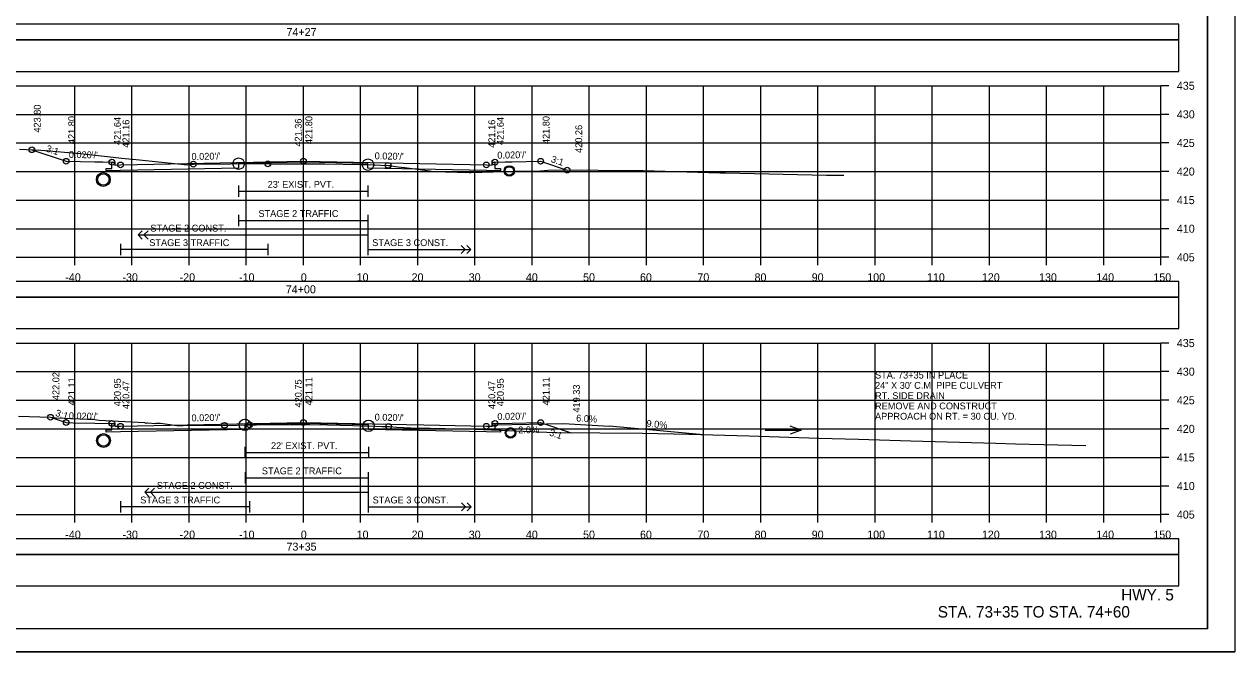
# Model space of a CAD drawing. Extents: x 1371057 to 1372761, y 380005 to 390517.
# Drawn here: x 1371512 to 1371723.8, y 386831.9 to 386941.6 of the extents above; entities that cross this region are included whole.
import ezdxf

# ---------------------------------------------------------------- set-up
doc = ezdxf.new("R2010")
doc.units = 0
for name, color, linetype in [('R_Alt Surface', 7, 'Continuous'), ('R_Axis', 7, 'Continuous'), ('R_Axis Annot', 7, 'Continuous'), ('R_Border', 7, 'Continuous'), ('R_Detour', 7, 'Continuous'), ('R_Dimension', 7, 'Continuous'), ('R_Draft', 7, 'Continuous'), ('R_Drive', 7, 'Continuous'), ('R_Exist Surface', 7, 'Continuous'), ('R_Fin Surface', 7, 'Continuous'), ('R_Grid', 7, 'Continuous'), ('R_No Plot', 7, 'Continuous'), ('R_Striping', 7, 'Continuous'), ('R_Water', 7, 'Continuous'), ('R_Water Annot', 7, 'Continuous'), ('R_Xsect Elev', 7, 'Continuous'), ('R_Xsect Slope', 7, 'Continuous')]:
    doc.layers.add(name, color=color, linetype=linetype)

msp = doc.modelspace()

# ---------------------------------------------------------------- linework, layer by layer
at = {"layer": 'R_Alt Surface'}
for points in [[(1371594.37, 386917.52), (1371594.37, 386916.43), (1371595.37, 386916.41), (1371595.37, 386915.99), (1371592.87, 386916.04), (1371572.16, 386916.45), (1371572.16, 386917.28), (1371560.87, 386917.51), (1371549.54, 386917.28), (1371549.54, 386916.45), (1371528.87, 386916.04), (1371526.37, 386915.99), (1371526.37, 386916.41), (1371527.37, 386916.43), (1371527.37, 386917.52)], [(1371594.37, 386917.52), (1371594.37, 386916.44), (1371595.37, 386916.42), (1371595.37, 386915.99), (1371592.87, 386916.04), (1371572.16, 386916.45), (1371572.16, 386917.28), (1371560.87, 386917.51), (1371549.54, 386917.28), (1371549.54, 386916.45), (1371528.87, 386916.04), (1371526.37, 386915.99), (1371526.37, 386916.42), (1371527.37, 386916.44), (1371527.37, 386917.52)], [(1371549.54, 386913.43), (1371549.54, 386911.43)], [(1371549.54, 386912.43), (1371572.16, 386912.43)], [(1371572.16, 386913.43), (1371572.16, 386911.43)], [(1371594.37, 386871.82), (1371594.37, 386870.73), (1371595.37, 386870.71), (1371595.37, 386870.29), (1371592.87, 386870.34), (1371572.26, 386870.75), (1371572.26, 386871.58), (1371560.87, 386871.81), (1371550.63, 386871.61), (1371550.63, 386870.78), (1371528.87, 386870.34), (1371526.37, 386870.29), (1371526.37, 386870.71), (1371527.37, 386870.73), (1371527.37, 386871.82)], [(1371594.37, 386871.82), (1371594.37, 386870.74), (1371595.37, 386870.72), (1371595.37, 386870.29), (1371592.87, 386870.34), (1371572.26, 386870.75), (1371572.26, 386871.58), (1371560.87, 386871.81), (1371550.63, 386871.61), (1371550.63, 386870.78), (1371528.87, 386870.34), (1371526.37, 386870.29), (1371526.37, 386870.72), (1371527.37, 386870.74), (1371527.37, 386871.82)], [(1371550.63, 386867.73), (1371550.63, 386865.73)], [(1371550.63, 386866.73), (1371572.26, 386866.73)], [(1371572.26, 386867.73), (1371572.26, 386865.73)]]:
    msp.add_lwpolyline(points, dxfattribs=at)
at = {"layer": 'R_Axis'}
for p, q in [((1371710.87, 386900.88), (1371710.87, 386930.88)), ((1371712.27, 386930.88), (1371710.87, 386930.88)), ((1371712.27, 386925.88), (1371710.87, 386925.88)), ((1371712.27, 386920.88), (1371710.87, 386920.88)), ((1371712.27, 386915.88), (1371710.87, 386915.88)), ((1371712.27, 386910.88), (1371710.87, 386910.88)), ((1371712.27, 386905.88), (1371710.87, 386905.88)), ((1371410.87, 386900.88), (1371710.87, 386900.88)), ((1371520.87, 386899.48), (1371520.87, 386900.88)), ((1371530.87, 386899.48), (1371530.87, 386900.88)), ((1371540.87, 386899.48), (1371540.87, 386900.88)), ((1371550.87, 386899.48), (1371550.87, 386900.88)), ((1371560.87, 386899.48), (1371560.87, 386900.88)), ((1371570.87, 386899.48), (1371570.87, 386900.88)), ((1371580.87, 386899.48), (1371580.87, 386900.88)), ((1371590.87, 386899.48), (1371590.87, 386900.88)), ((1371600.87, 386899.48), (1371600.87, 386900.88)), ((1371610.87, 386899.48), (1371610.87, 386900.88)), ((1371620.87, 386899.48), (1371620.87, 386900.88)), ((1371630.87, 386899.48), (1371630.87, 386900.88)), ((1371640.87, 386899.48), (1371640.87, 386900.88)), ((1371650.87, 386899.48), (1371650.87, 386900.88)), ((1371660.87, 386899.48), (1371660.87, 386900.88)), ((1371670.87, 386899.48), (1371670.87, 386900.88)), ((1371680.87, 386899.48), (1371680.87, 386900.88)), ((1371690.87, 386899.48), (1371690.87, 386900.88)), ((1371700.87, 386899.48), (1371700.87, 386900.88)), ((1371710.87, 386899.48), (1371710.87, 386900.88)), ((1371712.27, 386900.88), (1371710.87, 386900.88)), ((1371710.87, 386855.88), (1371710.87, 386885.88)), ((1371712.27, 386885.88), (1371710.87, 386885.88)), ((1371712.27, 386880.88), (1371710.87, 386880.88)), ((1371712.27, 386875.88), (1371710.87, 386875.88)), ((1371712.27, 386870.88), (1371710.87, 386870.88)), ((1371712.27, 386865.88), (1371710.87, 386865.88)), ((1371712.27, 386860.88), (1371710.87, 386860.88)), ((1371410.87, 386855.88), (1371710.87, 386855.88)), ((1371520.87, 386854.48), (1371520.87, 386855.88)), ((1371530.87, 386854.48), (1371530.87, 386855.88)), ((1371540.87, 386854.48), (1371540.87, 386855.88)), ((1371550.87, 386854.48), (1371550.87, 386855.88)), ((1371560.87, 386854.48), (1371560.87, 386855.88)), ((1371570.87, 386854.48), (1371570.87, 386855.88)), ((1371580.87, 386854.48), (1371580.87, 386855.88)), ((1371590.87, 386854.48), (1371590.87, 386855.88)), ((1371600.87, 386854.48), (1371600.87, 386855.88)), ((1371610.87, 386854.48), (1371610.87, 386855.88)), ((1371620.87, 386854.48), (1371620.87, 386855.88)), ((1371630.87, 386854.48), (1371630.87, 386855.88)), ((1371640.87, 386854.48), (1371640.87, 386855.88)), ((1371650.87, 386854.48), (1371650.87, 386855.88)), ((1371660.87, 386854.48), (1371660.87, 386855.88)), ((1371670.87, 386854.48), (1371670.87, 386855.88)), ((1371680.87, 386854.48), (1371680.87, 386855.88)), ((1371690.87, 386854.48), (1371690.87, 386855.88)), ((1371700.87, 386854.48), (1371700.87, 386855.88)), ((1371710.87, 386854.48), (1371710.87, 386855.88)), ((1371712.27, 386855.88), (1371710.87, 386855.88))]:
    msp.add_line(p, q, dxfattribs=at)
at = {"layer": 'R_Border'}
for q in [(1371719.05, 387041.34), (1371402.87, 386835.88)]:
    msp.add_line((1371719.05, 386835.88), q, dxfattribs=at)
at = {"layer": 'R_Detour'}
for points in [[(1371407.72, 386938.92), (1371714.03, 386938.92), (1371714.03, 386941.63), (1371407.72, 386941.63)], [(1371407.72, 386893.92), (1371714.03, 386893.92), (1371714.03, 386896.63), (1371407.72, 386896.63)], [(1371407.72, 386848.92), (1371714.03, 386848.92), (1371714.03, 386851.63), (1371407.72, 386851.63)]]:
    msp.add_lwpolyline(points, close=True, dxfattribs=at)
at = {"layer": 'R_Dimension'}
for points in [[(1371407.72, 386933.4), (1371714.03, 386933.4), (1371714.03, 386938.92), (1371407.72, 386938.92)], [(1371407.72, 386888.4), (1371714.03, 386888.4), (1371714.03, 386893.92), (1371407.72, 386893.92)], [(1371407.72, 386843.4), (1371714.03, 386843.4), (1371714.03, 386848.92), (1371407.72, 386848.92)]]:
    msp.add_lwpolyline(points, close=True, dxfattribs=at)
at = {"layer": 'R_Drive'}
for p, q in [((1371593.87, 386871.32), (1371594.37, 386871.57)), ((1371594.37, 386871.57), (1371606.37, 386871.81)), ((1371606.37, 386871.81), (1371614.35, 386871.33)), ((1371630.87, 386869.85), (1371614.35, 386871.33))]:
    msp.add_line(p, q, dxfattribs=at)
at = {"layer": 'R_Exist Surface'}
for points in [[(1371511.22, 386919.8), (1371514.96, 386919.59), (1371521.88, 386919.04), (1371527.6, 386918.41), (1371529.04, 386918.24), (1371531.59, 386917.97), (1371540.61, 386917.05), (1371541.61, 386917.17), (1371548.19, 386917.25), (1371549.54, 386917.26), (1371549.54, 386917.26), (1371549.54, 386917.26), (1371550.74, 386917.27), (1371554.96, 386917.23), (1371557.11, 386917.24), (1371560.07, 386917.24), (1371560.21, 386917.23), (1371560.39, 386917.23), (1371561.42, 386917.23), (1371561.42, 386917.23), (1371563.14, 386917.23), (1371564.59, 386917.22), (1371570.95, 386917.11), (1371572.16, 386917.08), (1371573.11, 386917.06), (1371575.69, 386916.96), (1371576.02, 386916.96), (1371576.65, 386916.79), (1371576.95, 386916.78), (1371578.46, 386916.6), (1371578.61, 386916.58), (1371582.53, 386916.08), (1371583.71, 386915.88), (1371589.85, 386915.71), (1371590.06, 386915.71), (1371590.21, 386915.71), (1371598.04, 386915.97), (1371602.36, 386916.03), (1371603.62, 386916.11), (1371609.6, 386916.16), (1371612.42, 386916.1), (1371620.29, 386916.04), (1371633.71, 386915.67), (1371634.31, 386915.66), (1371634.38, 386915.65), (1371634.69, 386915.66), (1371652.4, 386915.26), (1371653.67, 386915.25), (1371655.43, 386915.24)], [(1371511, 386873.12), (1371516.61, 386872.9), (1371516.98, 386872.87), (1371517.19, 386872.86), (1371517.61, 386872.83), (1371523.11, 386872.6), (1371523.96, 386872.55), (1371525.13, 386872.4), (1371533.04, 386871.98), (1371533.32, 386871.9), (1371533.48, 386871.91), (1371533.6, 386871.91), (1371535.07, 386871.84), (1371535.1, 386871.85), (1371535.16, 386871.85), (1371535.22, 386871.85), (1371535.35, 386871.86), (1371535.43, 386871.86), (1371535.47, 386871.86), (1371535.55, 386871.86), (1371535.62, 386871.86), (1371535.73, 386871.87), (1371535.89, 386871.87), (1371538.73, 386871.49), (1371538.75, 386871.49), (1371538.76, 386871.49), (1371538.79, 386871.49), (1371538.8, 386871.49), (1371538.82, 386871.49), (1371538.83, 386871.49), (1371538.86, 386871.49), (1371538.87, 386871.49), (1371538.89, 386871.48), (1371538.91, 386871.48), (1371539.11, 386871.44), (1371539.84, 386871.45), (1371542.57, 386871.5), (1371544.54, 386871.5), (1371544.78, 386871.5), (1371547.05, 386871.49), (1371549.26, 386871.54), (1371550.63, 386871.57), (1371550.85, 386871.57), (1371550.99, 386871.58), (1371552.65, 386871.6), (1371558.51, 386871.62), (1371561.39, 386871.62), (1371561.65, 386871.62), (1371561.99, 386871.62), (1371565.11, 386871.57), (1371569.53, 386871.48), (1371570.87, 386871.43), (1371572.26, 386871.39), (1371574.67, 386871.31), (1371575.78, 386871.27), (1371575.93, 386871.27), (1371577.13, 386871.15), (1371580.96, 386870.99), (1371582.21, 386871), (1371583.07, 386870.98), (1371590.95, 386870.84), (1371604.88, 386870.23), (1371605, 386870.23), (1371605.04, 386870.23), (1371605.25, 386870.22), (1371620.16, 386870.13), (1371628.3, 386869.92), (1371636.68, 386869.69), (1371638.84, 386869.64), (1371651.01, 386869.23), (1371657.95, 386869.05), (1371667.13, 386868.8), (1371682.01, 386868.36), (1371685.44, 386868.28), (1371697.76, 386867.98)]]:
    msp.add_lwpolyline(points, dxfattribs=at)
at = {"layer": 'R_Fin Surface'}
for points in [[(1371513.36, 386919.68), (1371519.37, 386917.68), (1371524.37, 386917.58), (1371525.76, 386917.55), (1371527.37, 386917.52), (1371527.57, 386917.52), (1371527.87, 386917.52), (1371527.88, 386917.02), (1371528.87, 386917.04), (1371528.88, 386917.04), (1371560.87, 386917.68), (1371592.87, 386917.04), (1371593.87, 386917.02), (1371593.87, 386917.24), (1371593.87, 386917.52), (1371594.3, 386917.52), (1371594.37, 386917.52), (1371596.16, 386917.55), (1371597.37, 386917.58), (1371602.37, 386917.68), (1371607, 386916.13)], [(1371516.62, 386872.9), (1371517.59, 386872.58), (1371519.37, 386871.98), (1371520.59, 386871.96), (1371524.37, 386871.88), (1371527.37, 386871.82), (1371527.41, 386871.82), (1371527.87, 386871.82), (1371527.88, 386871.32), (1371528.48, 386871.33), (1371528.87, 386871.34), (1371528.87, 386871.34), (1371560.87, 386871.98), (1371560.88, 386871.98), (1371581.92, 386871.56), (1371592.87, 386871.34), (1371593.87, 386871.32), (1371593.87, 386871.82), (1371594.37, 386871.82), (1371594.5, 386871.82), (1371597.37, 386871.88), (1371602.37, 386871.98), (1371607.69, 386870.21)]]:
    msp.add_lwpolyline(points, dxfattribs=at)
at = {"layer": 'R_Grid'}
for p, q in [((1371410.87, 386930.88), (1371710.87, 386930.88)), ((1371520.87, 386900.88), (1371520.87, 386930.88)), ((1371530.87, 386900.88), (1371530.87, 386930.88)), ((1371540.87, 386900.88), (1371540.87, 386930.88)), ((1371550.87, 386900.88), (1371550.87, 386930.88)), ((1371560.87, 386900.88), (1371560.87, 386930.88)), ((1371570.87, 386900.88), (1371570.87, 386930.88)), ((1371580.87, 386900.88), (1371580.87, 386930.88)), ((1371590.87, 386900.88), (1371590.87, 386930.88)), ((1371600.87, 386900.88), (1371600.87, 386930.88)), ((1371610.87, 386900.88), (1371610.87, 386930.88)), ((1371620.87, 386900.88), (1371620.87, 386930.88)), ((1371630.87, 386900.88), (1371630.87, 386930.88)), ((1371640.87, 386900.88), (1371640.87, 386930.88)), ((1371650.87, 386900.88), (1371650.87, 386930.88)), ((1371660.87, 386900.88), (1371660.87, 386930.88)), ((1371670.87, 386900.88), (1371670.87, 386930.88)), ((1371680.87, 386900.88), (1371680.87, 386930.88)), ((1371690.87, 386900.88), (1371690.87, 386930.88)), ((1371700.87, 386900.88), (1371700.87, 386930.88)), ((1371710.87, 386900.88), (1371710.87, 386930.88)), ((1371410.87, 386925.88), (1371710.87, 386925.88)), ((1371410.87, 386920.88), (1371710.87, 386920.88)), ((1371410.87, 386915.88), (1371710.87, 386915.88)), ((1371410.87, 386910.88), (1371710.87, 386910.88)), ((1371410.87, 386905.88), (1371710.87, 386905.88)), ((1371410.87, 386900.88), (1371710.87, 386900.88)), ((1371410.87, 386885.88), (1371710.87, 386885.88)), ((1371520.87, 386855.88), (1371520.87, 386885.88)), ((1371530.87, 386855.88), (1371530.87, 386885.88)), ((1371540.87, 386855.88), (1371540.87, 386885.88)), ((1371550.87, 386855.88), (1371550.87, 386885.88)), ((1371560.87, 386855.88), (1371560.87, 386885.88)), ((1371570.87, 386855.88), (1371570.87, 386885.88)), ((1371580.87, 386855.88), (1371580.87, 386885.88)), ((1371590.87, 386855.88), (1371590.87, 386885.88)), ((1371600.87, 386855.88), (1371600.87, 386885.88)), ((1371610.87, 386855.88), (1371610.87, 386885.88)), ((1371620.87, 386855.88), (1371620.87, 386885.88)), ((1371630.87, 386855.88), (1371630.87, 386885.88)), ((1371640.87, 386855.88), (1371640.87, 386885.88)), ((1371650.87, 386855.88), (1371650.87, 386885.88)), ((1371660.87, 386855.88), (1371660.87, 386885.88)), ((1371670.87, 386855.88), (1371670.87, 386885.88)), ((1371680.87, 386855.88), (1371680.87, 386885.88)), ((1371690.87, 386855.88), (1371690.87, 386885.88)), ((1371700.87, 386855.88), (1371700.87, 386885.88)), ((1371710.87, 386855.88), (1371710.87, 386885.88)), ((1371410.87, 386880.88), (1371710.87, 386880.88)), ((1371410.87, 386875.88), (1371710.87, 386875.88)), ((1371410.87, 386870.88), (1371710.87, 386870.88)), ((1371410.87, 386865.88), (1371710.87, 386865.88)), ((1371410.87, 386860.88), (1371710.87, 386860.88)), ((1371410.87, 386855.88), (1371710.87, 386855.88))]:
    msp.add_line(p, q, dxfattribs=at)
at = {"layer": 'R_No Plot'}
msp.add_line((1371390.47, 386831.9), (1371723.8, 386831.9), dxfattribs=at)
for points in [[(1371390.46, 387045.23), (1371723.8, 387045.23), (1371723.8, 386831.89), (1371390.46, 386831.89)], [(1371636.79, 387041.34), (1371656.41, 387041.34), (1371656.41, 387031.46), (1371672.52, 387031.46), (1371695.72, 387031.46), (1371695.84, 387003.3), (1371719.05, 387003.3), (1371719.05, 386835.88), (1371402.87, 386835.88), (1371402.87, 387041.34)]]:
    msp.add_lwpolyline(points, close=True, dxfattribs=at)
for centre, radius in [((1371513.36, 386919.68), 0.5), ((1371519.37, 386917.68), 0.5), ((1371527.37, 386917.52), 0.5), ((1371528.87, 386917.04), 0.5), ((1371541.61, 386917.17), 0.5), ((1371549.54, 386917.26), 1), ((1371554.64, 386917.23), 0.5), ((1371560.87, 386917.68), 0.5), ((1371572.16, 386917.08), 1), ((1371575.69, 386916.96), 0.5), ((1371592.87, 386917.04), 0.5), ((1371594.37, 386917.52), 0.5), ((1371596.89, 386915.98), 0.917), ((1371602.37, 386917.68), 0.5), ((1371607, 386916.13), 0.5), ((1371525.86, 386914.48), 1.21), ((1371516.62, 386872.9), 0.5), ((1371519.37, 386871.98), 0.5), ((1371527.37, 386871.82), 0.5), ((1371550.63, 386871.57), 1), ((1371560.87, 386871.98), 0.5), ((1371572.26, 386871.39), 1), ((1371594.37, 386871.82), 0.5), ((1371602.37, 386871.98), 0.5), ((1371525.89, 386868.83), 1.21), ((1371528.87, 386871.34), 0.5), ((1371547.05, 386871.49), 0.5), ((1371551.46, 386871.58), 0.5), ((1371575.78, 386871.27), 0.5), ((1371592.87, 386871.34), 0.5), ((1371597.1, 386870.18), 0.917)]:
    msp.add_circle(centre, radius, dxfattribs=at)
at = {"layer": 'R_Striping'}
for p, q in [((1371549.54, 386908.33), (1371549.54, 386906.33)), ((1371572.16, 386908.33), (1371572.16, 386901.24)), ((1371549.54, 386907.33), (1371572.16, 386907.33)), ((1371531.97, 386904.78), (1371532.68, 386905.49)), ((1371531.97, 386904.78), (1371572.16, 386904.78)), ((1371532.68, 386904.07), (1371531.97, 386904.78)), ((1371532.97, 386904.78), (1371533.68, 386905.49)), ((1371533.68, 386904.07), (1371532.97, 386904.78)), ((1371528.87, 386903.24), (1371528.87, 386901.24)), ((1371554.64, 386902.24), (1371528.87, 386902.24)), ((1371554.64, 386903.24), (1371554.64, 386901.24)), ((1371572.16, 386902.24), (1371590.16, 386902.24)), ((1371572.19, 386902.24), (1371582.19, 386902.24)), ((1371589.16, 386902.24), (1371588.45, 386902.95)), ((1371588.45, 386901.53), (1371589.16, 386902.24)), ((1371590.16, 386902.24), (1371589.45, 386902.95)), ((1371589.45, 386901.53), (1371590.16, 386902.24)), ((1371550.67, 386863.33), (1371550.67, 386861.33)), ((1371550.67, 386862.33), (1371572.22, 386862.33)), ((1371572.22, 386863.33), (1371572.22, 386856.24)), ((1371533.1, 386859.78), (1371533.8, 386860.49)), ((1371533.1, 386859.78), (1371572.22, 386859.78)), ((1371533.8, 386859.07), (1371533.1, 386859.78)), ((1371534.1, 386859.78), (1371534.8, 386860.49)), ((1371534.8, 386859.07), (1371534.1, 386859.78)), ((1371528.87, 386858.24), (1371528.87, 386856.24)), ((1371551.46, 386858.24), (1371551.46, 386856.24)), ((1371589.22, 386857.24), (1371588.51, 386857.95)), ((1371590.22, 386857.24), (1371589.51, 386857.95)), ((1371551.46, 386857.24), (1371528.87, 386857.24)), ((1371572.22, 386857.24), (1371590.22, 386857.24)), ((1371572.25, 386857.24), (1371582.25, 386857.24)), ((1371588.51, 386856.53), (1371589.22, 386857.24)), ((1371589.51, 386856.53), (1371590.22, 386857.24))]:
    msp.add_line(p, q, dxfattribs=at)
at = {"layer": 'R_Water'}
for centre, radius in [((1371596.89, 386915.98), 0.75), ((1371525.86, 386914.48), 1), ((1371597.1, 386870.18), 0.75), ((1371525.89, 386868.83), 1)]:
    msp.add_circle(centre, radius, dxfattribs=at)
at = {"layer": 'R_Water Annot'}
for p, q in [((1371641.64, 386870.64), (1371647.92, 386870.64)), ((1371647.92, 386870.64), (1371646, 386871.34)), ((1371647.92, 386870.64), (1371646, 386869.94))]:
    msp.add_line(p, q, dxfattribs=at)
at = {"layer": 'R_Xsect Elev'}
for p, q in [((1371560.87, 386917.23), (1371560.87, 386927.23)), ((1371560.87, 386871.62), (1371560.87, 386881.62))]:
    msp.add_line(p, q, dxfattribs=at)

# ---------------------------------------------------------------- texts
at = {"layer": 'R_Axis Annot'}
for s, p in [('74+27', (1371557.91, 386939.58)), ('435', (1371713.67, 386930.18)), ('430', (1371713.67, 386925.18)), ('425', (1371713.67, 386920.18)), ('420', (1371713.67, 386915.18)), ('415', (1371713.67, 386910.18)), ('410', (1371713.67, 386905.18)), ('405', (1371713.67, 386900.18)), ('-40', (1371519.21, 386896.68)), ('-30', (1371529.21, 386896.68)), ('-20', (1371539.21, 386896.68)), ('-10', (1371549.61, 386896.68)), ('0', (1371560.41, 386896.68)), ('10', (1371570.18, 386896.68)), ('20', (1371579.79, 386896.68)), ('30', (1371589.79, 386896.68)), ('40', (1371599.79, 386896.68)), ('50', (1371609.79, 386896.68)), ('60', (1371619.75, 386896.68)), ('70', (1371629.79, 386896.68)), ('80', (1371639.79, 386896.68)), ('90', (1371649.79, 386896.68)), ('100', (1371659.5, 386896.68)), ('110', (1371669.95, 386896.68)), ('120', (1371679.56, 386896.68)), ('130', (1371689.56, 386896.68)), ('140', (1371699.56, 386896.68)), ('150', (1371709.56, 386896.68)), ('74+00', (1371557.79, 386894.58)), ('435', (1371713.67, 386885.18)), ('430', (1371713.67, 386880.18)), ('425', (1371713.67, 386875.18)), ('420', (1371713.67, 386870.18)), ('415', (1371713.67, 386865.18)), ('410', (1371713.67, 386860.18)), ('405', (1371713.67, 386855.18)), ('-40', (1371519.21, 386851.68)), ('-30', (1371529.21, 386851.68)), ('-20', (1371539.21, 386851.68)), ('-10', (1371549.61, 386851.68)), ('0', (1371560.41, 386851.68)), ('10', (1371570.18, 386851.68)), ('20', (1371579.79, 386851.68)), ('30', (1371589.79, 386851.68)), ('40', (1371599.79, 386851.68)), ('50', (1371609.79, 386851.68)), ('60', (1371619.75, 386851.68)), ('70', (1371629.79, 386851.68)), ('80', (1371639.79, 386851.68)), ('90', (1371649.79, 386851.68)), ('100', (1371659.5, 386851.68)), ('110', (1371669.95, 386851.68)), ('120', (1371679.56, 386851.68)), ('130', (1371689.56, 386851.68)), ('140', (1371699.56, 386851.68)), ('150', (1371709.56, 386851.68)), ('73+35', (1371557.91, 386849.58))]:
    msp.add_text(s, height=1.4, dxfattribs=at).set_placement(p)
at = {"layer": 'R_Draft'}
for s, p in [('HWY. 5', (1371703.93, 386840.87)), ('STA. 73+35 TO STA. 74+60', (1371671.85, 386837.88))]:
    msp.add_text(s, height=2, dxfattribs=at).set_placement(p)
at = {"layer": 'R_Striping'}
for s, p in [('STAGE 2 TRAFFIC', (1371553, 386907.93)), ('STAGE 2 CONST.', (1371534.1, 386905.38)), ('STAGE 3 TRAFFIC', (1371533.91, 386902.84)), ('STAGE 3 CONST.', (1371572.91, 386902.84)), ('STAGE 2 TRAFFIC', (1371553.6, 386862.93)), ('STAGE 2 CONST.', (1371535.22, 386860.38)), ('STAGE 3 TRAFFIC', (1371532.32, 386857.84)), ('STAGE 3 CONST.', (1371572.98, 386857.84))]:
    msp.add_text(s, height=1.2, dxfattribs=at).set_placement(p)
at = {"layer": 'R_Water'}
for s, p in [("23' EXIST. PVT.", (1371554.61, 386913.03)), ("22' EXIST. PVT.", (1371555.2, 386867.33))]:
    msp.add_text(s, height=1.2, dxfattribs=at).set_placement(p)
at = {"layer": 'R_Water Annot'}
for s, p in [('STA. 73+35 IN PLACE', (1371660.87, 386879.68)), ('24" X 30\' C.M. PIPE CULVERT', (1371660.87, 386877.88)), ('RT. SIDE DRAIN', (1371660.87, 386876.08)), ('REMOVE AND CONSTRUCT', (1371660.87, 386874.28)), ('APPROACH ON RT. = 30 CU. YD.', (1371660.87, 386872.48))]:
    msp.add_text(s, height=1.2, dxfattribs=at).set_placement(p)
at = {"layer": 'R_Xsect Elev'}
for s, rotation, p in [('423.80', 90, (1371514.91, 386922.68)), ('421.80', 90, (1371520.92, 386920.68)), ('421.64', 90, (1371528.92, 386920.52)), ('421.80', 90, (1371562.42, 386920.68)), ('421.64', 90, (1371595.92, 386920.52)), ('421.80', 90, (1371603.92, 386920.68)), ('421.16', 90, (1371530.42, 386920.04)), ('421.36', 90, (1371560.57, 386920.23)), ('421.16', 90, (1371594.42, 386920.04)), ('420.26', 90, (1371609.64, 386919.13)), ('422.02', 90, (1371518.17, 386875.9)), ('421.11', 90, (1371520.92, 386874.98)), ('420.95', 90, (1371528.92, 386874.82)), ('420.47', 90, (1371530.42, 386874.34)), ('420.75', 90, (1371560.57, 386874.62)), ('421.11', 90, (1371562.42, 386874.98)), ('420.47', 90, (1371594.42, 386874.34)), ('420.95', 90, (1371595.92, 386874.82)), ('421.11', 90, (1371603.92, 386874.98)), ('419.33', 90, (1371609.24, 386873.72)), ('6.0%', 356.5664, (1371608.55, 386872.18)), ('9.0%', 354.8816, (1371620.85, 386871.25)), ('2.0%', 1.1458, (1371598.46, 386870.08))]:
    msp.add_text(s, height=1.2, rotation=rotation, dxfattribs=at).set_placement(p)
at = {"layer": 'R_Xsect Slope'}
for s, rotation, p in [('3:1', 341.5718, (1371515.74, 386919.42)), ("0.020'/'", 358.8542, (1371519.82, 386918.27)), ("0.020'/'", 1.1458, (1371541.3, 386917.89)), ("0.020'/'", 358.8542, (1371573.32, 386918.03)), ("0.020'/'", 1.1459, (1371594.8, 386918.13)), ('3:1', 341.5655, (1371604.08, 386917.56)), ('3:1', 341.5628, (1371517.37, 386873.18)), ("0.020'/'", 358.8543, (1371519.82, 386872.57)), ("0.020'/'", 1.1458, (1371541.3, 386872.19)), ("0.020'/'", 358.8542, (1371573.32, 386872.33)), ("0.020'/'", 1.1458, (1371594.8, 386872.43)), ('3:1', 341.5655, (1371603.78, 386869.75))]:
    msp.add_text(s, height=1.2, rotation=rotation, dxfattribs=at).set_placement(p)

doc.saveas('drawing.dxf')
